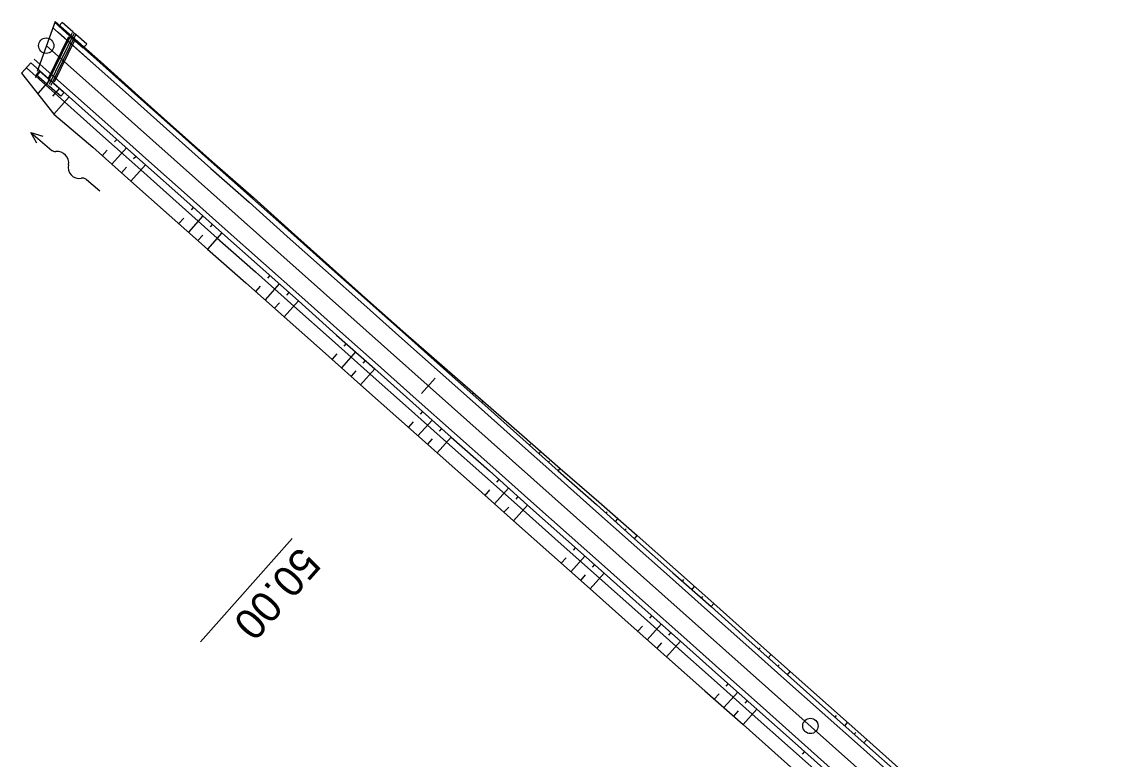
# Model space of a CAD drawing. Extents: x -481645 to -478728, y -1113199 to -1110710.
# Drawn here: x -480960.9 to -480855.1, y -1112648.7 to -1112576.6 of the extents above; entities that cross this region are included whole.
import ezdxf

# ---------------------------------------------------------------- set-up
doc = ezdxf.new("R2010")
doc.units = 0
for name, color, linetype in [('CP14_HATCH_SLOPE_R', 7, 'Continuous'), ('CP14_HECTOMETRY', 7, 'Continuous'), ('CP14_HLBODY', 7, 'Continuous'), ('CP14_ZPEVKRAJ', 7, 'Continuous'), ('Vrstva 31', 7, 'Continuous'), ('Vrstva 32', 7, 'Continuous'), ('Vrstva 33', 7, 'Continuous'), ('Vrstva 34', 7, 'Continuous'), ('Vrstva 35', 7, 'Continuous'), ('Vrstva 36', 7, 'Continuous'), ('Vrstva 37', 7, 'Continuous'), ('Vrstva 38', 7, 'Continuous'), ('Vrstva 39', 7, 'Continuous'), ('Vrstva 40', 7, 'Continuous')]:
    doc.layers.add(name, color=color, linetype=linetype)

# ---------------------------------------------------------------- blocks, each defined once
blk = doc.blocks.new('A$C70B')
at = {"layer": 'CP14_HLBODY'}
for p, q in [((0.87, 0), (-0.87, 0)), ((6.86, 0.43), (7.97, 0)), ((7.97, 0), (5.28, 0)), ((7.97, 0), (6.86, -0.48))]:
    blk.add_line(p, q, dxfattribs=at)
for centre, radius, start, end in [((0.87, 0.58), 0.582, 269.6924, 322.7901), ((2.17, -0.42), 1.05, 24.4039, 142.0836), ((4.08, 0.59), 1.11, 210.8873, 317.3707), ((5.32, -0.64), 0.636, 85.9766, 131.7248)]:
    blk.add_arc(centre, radius, start, end, dxfattribs=at)

msp = doc.modelspace()

# ---------------------------------------------------------------- linework, layer by layer
at = {"layer": 'CP14_HATCH_SLOPE_R'}
msp.add_line((-480958.52, -1112578.96), (-480855.08, -1112671.03), dxfattribs=at)
at = {"layer": 'CP14_ZPEVKRAJ'}
for p, q in [((-480957.29, -1112577.06), (-480956.96, -1112576.69)), ((-480957.29, -1112577.06), (-480956.24, -1112577.99)), ((-480955.91, -1112577.61), (-480956.96, -1112576.69)), ((-480955.99, -1112577.72), (-480956.43, -1112578.62)), ((-480955.61, -1112577.88), (-480955.91, -1112577.61)), ((-480958.42, -1112582.69), (-480956.21, -1112578.17)), ((-480956.35, -1112578.1), (-480958.33, -1112582.17)), ((-480955.82, -1112577.81), (-480958.24, -1112582.77)), ((-480955.64, -1112577.89), (-480958.06, -1112582.86)), ((-480957.7, -1112582.48), (-480955.72, -1112578.41)), ((-480955.85, -1112578.34), (-480956.21, -1112578.17)), ((-480955.64, -1112577.89), (-480956.07, -1112578.79)), ((-480955.94, -1112578.25), (-480954.89, -1112579.18)), ((-480954.56, -1112578.8), (-480955.61, -1112577.88)), ((-480954.89, -1112579.18), (-480954.56, -1112578.8)), ((-480959.18, -1112581.42), (-480959.51, -1112581.8)), ((-480958.45, -1112582.72), (-480959.51, -1112581.8)), ((-480959.18, -1112581.42), (-480958.12, -1112582.34)), ((-480958.15, -1112582.99), (-480958.45, -1112582.72)), ((-480958.2, -1112582.24), (-480958.42, -1112582.69)), ((-480957.1, -1112583.91), (-480958.15, -1112582.99)), ((-480957.84, -1112582.41), (-480958.06, -1112582.86)), ((-480957.82, -1112582.61), (-480956.77, -1112583.53)), ((-480956.77, -1112583.53), (-480957.1, -1112583.91))]:
    msp.add_line(p, q, dxfattribs=at)
at = {"layer": 'Vrstva 31'}
for p, q in [((-480957.63, -1112576.61), (-480959.4, -1112581.47)), ((-480957.63, -1112576.61), (-480953.21, -1112580.51)), ((-480953.21, -1112580.51), (-480949.5, -1112583.86)), ((-480960.92, -1112581.65), (-480957.78, -1112585.64)), ((-480949.5, -1112583.86), (-480945.77, -1112587.2)), ((-480957.78, -1112585.64), (-480953.97, -1112588.89)), ((-480945.77, -1112587.2), (-480942.03, -1112590.52)), ((-480953.97, -1112588.89), (-480950.23, -1112592.21)), ((-480942.03, -1112590.52), (-480938.27, -1112593.81)), ((-480950.23, -1112592.21), (-480946.49, -1112595.52)), ((-480938.27, -1112593.81), (-480934.54, -1112597.14)), ((-480946.49, -1112595.52), (-480942.74, -1112598.84)), ((-480934.54, -1112597.14), (-480930.82, -1112600.48)), ((-480942.74, -1112598.84), (-480939, -1112602.15)), ((-480930.82, -1112600.48), (-480927.09, -1112603.82)), ((-480939, -1112602.15), (-480935.25, -1112605.46)), ((-480927.09, -1112603.82), (-480923.35, -1112607.13)), ((-480935.25, -1112605.46), (-480931.51, -1112608.77)), ((-480923.35, -1112607.13), (-480919.58, -1112610.42)), ((-480931.51, -1112608.77), (-480927.78, -1112612.1)), ((-480919.58, -1112610.42), (-480915.81, -1112613.7)), ((-480927.78, -1112612.1), (-480924.04, -1112615.43)), ((-480915.81, -1112613.7), (-480912.04, -1112616.99)), ((-480924.04, -1112615.43), (-480920.31, -1112618.75)), ((-480912.04, -1112616.99), (-480908.28, -1112620.28)), ((-480920.31, -1112618.75), (-480916.57, -1112622.08)), ((-480908.28, -1112620.28), (-480904.51, -1112623.56)), ((-480916.57, -1112622.08), (-480912.84, -1112625.4)), ((-480904.51, -1112623.56), (-480900.74, -1112626.85)), ((-480912.84, -1112625.4), (-480909.1, -1112628.72)), ((-480900.74, -1112626.85), (-480897, -1112630.17)), ((-480909.1, -1112628.72), (-480905.36, -1112632.05)), ((-480897, -1112630.17), (-480893.26, -1112633.49)), ((-480905.36, -1112632.05), (-480901.63, -1112635.37)), ((-480893.26, -1112633.49), (-480889.53, -1112636.81)), ((-480901.63, -1112635.37), (-480897.89, -1112638.69)), ((-480889.53, -1112636.81), (-480885.79, -1112640.13)), ((-480897.89, -1112638.69), (-480894.14, -1112642)), ((-480885.79, -1112640.13), (-480882.05, -1112643.45)), ((-480894.14, -1112642), (-480890.4, -1112645.32)), ((-480882.05, -1112643.45), (-480878.31, -1112646.77)), ((-480890.4, -1112645.32), (-480886.66, -1112648.63)), ((-480878.31, -1112646.77), (-480874.57, -1112650.09)), ((-480886.66, -1112648.63), (-480882.92, -1112651.95))]:
    msp.add_line(p, q, dxfattribs=at)
at = {"layer": 'Vrstva 32'}
for p, q in [((-480960.46, -1112581.14), (-480956.72, -1112584.46)), ((-480956.72, -1112584.46), (-480952.99, -1112587.79)), ((-480952.99, -1112587.79), (-480949.26, -1112591.11)), ((-480949.26, -1112591.11), (-480945.52, -1112594.44)), ((-480945.52, -1112594.44), (-480941.79, -1112597.76)), ((-480941.79, -1112597.76), (-480938.05, -1112601.08)), ((-480938.05, -1112601.08), (-480934.32, -1112604.41)), ((-480934.32, -1112604.41), (-480930.58, -1112607.73)), ((-480930.58, -1112607.73), (-480926.85, -1112611.06)), ((-480926.85, -1112611.06), (-480923.11, -1112614.38)), ((-480923.11, -1112614.38), (-480919.38, -1112617.71)), ((-480919.38, -1112617.71), (-480915.64, -1112621.03)), ((-480915.64, -1112621.03), (-480911.91, -1112624.35)), ((-480911.91, -1112624.35), (-480908.17, -1112627.68)), ((-480908.17, -1112627.68), (-480904.44, -1112631)), ((-480904.44, -1112631), (-480900.7, -1112634.33)), ((-480900.7, -1112634.33), (-480896.97, -1112637.65)), ((-480896.97, -1112637.65), (-480893.23, -1112640.98)), ((-480893.23, -1112640.98), (-480889.5, -1112644.3)), ((-480889.5, -1112644.3), (-480885.76, -1112647.63)), ((-480885.76, -1112647.63), (-480882.03, -1112650.95))]:
    msp.add_line(p, q, dxfattribs=at)
at = {"layer": 'Vrstva 33'}
for p, q in [((-480957.67, -1112576.7), (-480953.29, -1112580.6)), ((-480960.02, -1112580.64), (-480956.28, -1112583.97)), ((-480953.29, -1112580.6), (-480949.55, -1112583.93)), ((-480956.28, -1112583.97), (-480952.55, -1112587.29)), ((-480949.55, -1112583.93), (-480945.82, -1112587.25)), ((-480945.82, -1112587.25), (-480942.09, -1112590.58)), ((-480952.55, -1112587.29), (-480948.81, -1112590.61)), ((-480948.81, -1112590.61), (-480945.08, -1112593.94)), ((-480942.09, -1112590.58), (-480938.35, -1112593.9)), ((-480945.08, -1112593.94), (-480941.34, -1112597.26)), ((-480938.35, -1112593.9), (-480934.61, -1112597.23)), ((-480941.34, -1112597.26), (-480937.61, -1112600.59)), ((-480934.61, -1112597.23), (-480930.88, -1112600.55)), ((-480937.61, -1112600.59), (-480933.87, -1112603.91)), ((-480930.88, -1112600.55), (-480927.15, -1112603.87)), ((-480933.87, -1112603.91), (-480930.14, -1112607.24)), ((-480927.15, -1112603.87), (-480923.41, -1112607.2)), ((-480930.14, -1112607.24), (-480926.4, -1112610.56)), ((-480923.41, -1112607.2), (-480919.68, -1112610.52)), ((-480919.68, -1112610.52), (-480915.94, -1112613.85)), ((-480926.4, -1112610.56), (-480922.67, -1112613.88)), ((-480922.67, -1112613.88), (-480918.93, -1112617.21)), ((-480915.94, -1112613.85), (-480912.21, -1112617.17)), ((-480918.93, -1112617.21), (-480915.2, -1112620.53)), ((-480912.21, -1112617.17), (-480908.47, -1112620.5)), ((-480915.2, -1112620.53), (-480911.46, -1112623.86)), ((-480908.47, -1112620.5), (-480904.74, -1112623.82)), ((-480911.46, -1112623.86), (-480907.73, -1112627.18)), ((-480904.74, -1112623.82), (-480901, -1112627.15)), ((-480907.73, -1112627.18), (-480903.99, -1112630.51)), ((-480901, -1112627.15), (-480897.27, -1112630.47)), ((-480903.99, -1112630.51), (-480900.26, -1112633.83)), ((-480897.27, -1112630.47), (-480893.53, -1112633.79)), ((-480893.53, -1112633.79), (-480889.8, -1112637.12)), ((-480900.26, -1112633.83), (-480896.53, -1112637.16)), ((-480896.53, -1112637.16), (-480892.79, -1112640.48)), ((-480889.8, -1112637.12), (-480886.06, -1112640.44)), ((-480892.79, -1112640.48), (-480889.05, -1112643.8)), ((-480886.06, -1112640.44), (-480882.33, -1112643.77)), ((-480889.05, -1112643.8), (-480885.32, -1112647.13)), ((-480882.33, -1112643.77), (-480878.59, -1112647.09)), ((-480885.32, -1112647.13), (-480881.59, -1112650.45)), ((-480878.59, -1112647.09), (-480874.86, -1112650.42))]:
    msp.add_line(p, q, dxfattribs=at)
at = {"layer": 'Vrstva 34'}
for p, q in [((-480957.36, -1112577.65), (-480953.62, -1112580.98)), ((-480959.68, -1112580.27), (-480955.95, -1112583.59)), ((-480953.62, -1112580.98), (-480949.89, -1112584.3)), ((-480955.95, -1112583.59), (-480952.21, -1112586.92)), ((-480949.89, -1112584.3), (-480946.15, -1112587.63)), ((-480952.21, -1112586.92), (-480948.48, -1112590.24)), ((-480946.15, -1112587.63), (-480942.42, -1112590.95)), ((-480948.48, -1112590.24), (-480944.74, -1112593.56)), ((-480942.42, -1112590.95), (-480938.68, -1112594.27)), ((-480944.74, -1112593.56), (-480941.01, -1112596.89)), ((-480938.68, -1112594.27), (-480934.95, -1112597.6)), ((-480941.01, -1112596.89), (-480937.28, -1112600.21)), ((-480934.95, -1112597.6), (-480931.21, -1112600.92)), ((-480937.28, -1112600.21), (-480933.54, -1112603.54)), ((-480931.21, -1112600.92), (-480927.48, -1112604.25)), ((-480933.54, -1112603.54), (-480929.8, -1112606.86)), ((-480927.48, -1112604.25), (-480923.74, -1112607.57)), ((-480929.8, -1112606.86), (-480926.07, -1112610.19)), ((-480923.74, -1112607.57), (-480920.01, -1112610.9)), ((-480926.07, -1112610.19), (-480922.34, -1112613.51)), ((-480920.01, -1112610.9), (-480916.27, -1112614.22)), ((-480922.34, -1112613.51), (-480918.6, -1112616.83)), ((-480916.27, -1112614.22), (-480912.54, -1112617.54)), ((-480918.6, -1112616.83), (-480914.87, -1112620.16)), ((-480912.54, -1112617.54), (-480908.8, -1112620.87)), ((-480914.87, -1112620.16), (-480911.13, -1112623.48)), ((-480908.8, -1112620.87), (-480905.07, -1112624.19)), ((-480911.13, -1112623.48), (-480907.4, -1112626.81)), ((-480905.07, -1112624.19), (-480901.34, -1112627.52)), ((-480907.4, -1112626.81), (-480903.66, -1112630.13)), ((-480901.34, -1112627.52), (-480897.6, -1112630.84)), ((-480903.66, -1112630.13), (-480899.93, -1112633.46)), ((-480897.6, -1112630.84), (-480893.86, -1112634.17)), ((-480899.93, -1112633.46), (-480896.19, -1112636.78)), ((-480893.86, -1112634.17), (-480890.13, -1112637.49)), ((-480896.19, -1112636.78), (-480892.46, -1112640.11)), ((-480890.13, -1112637.49), (-480886.4, -1112640.82)), ((-480892.46, -1112640.11), (-480888.72, -1112643.43)), ((-480886.4, -1112640.82), (-480882.66, -1112644.14)), ((-480888.72, -1112643.43), (-480884.99, -1112646.76)), ((-480882.66, -1112644.14), (-480878.93, -1112647.47)), ((-480884.99, -1112646.76), (-480881.25, -1112650.08)), ((-480878.93, -1112647.47), (-480875.19, -1112650.79))]:
    msp.add_line(p, q, dxfattribs=at)
at = {"layer": 'Vrstva 35'}
for p, q in [((-480957.9, -1112577.17), (-480953.62, -1112580.98)), ((-480959.68, -1112580.27), (-480955.95, -1112583.59)), ((-480953.62, -1112580.98), (-480949.89, -1112584.3)), ((-480955.95, -1112583.59), (-480952.21, -1112586.92)), ((-480949.89, -1112584.3), (-480946.15, -1112587.63)), ((-480952.21, -1112586.92), (-480948.48, -1112590.24)), ((-480946.15, -1112587.63), (-480942.42, -1112590.95)), ((-480948.48, -1112590.24), (-480944.74, -1112593.56)), ((-480942.42, -1112590.95), (-480938.68, -1112594.27)), ((-480944.74, -1112593.56), (-480941.01, -1112596.89)), ((-480938.68, -1112594.27), (-480934.95, -1112597.6)), ((-480941.01, -1112596.89), (-480937.28, -1112600.21)), ((-480934.95, -1112597.6), (-480931.21, -1112600.92)), ((-480937.28, -1112600.21), (-480933.54, -1112603.54)), ((-480931.21, -1112600.92), (-480927.48, -1112604.25)), ((-480933.54, -1112603.54), (-480929.8, -1112606.86)), ((-480927.48, -1112604.25), (-480923.74, -1112607.57)), ((-480929.8, -1112606.86), (-480926.07, -1112610.19)), ((-480923.74, -1112607.57), (-480920.01, -1112610.9)), ((-480926.07, -1112610.19), (-480922.34, -1112613.51)), ((-480920.01, -1112610.9), (-480916.27, -1112614.22)), ((-480922.34, -1112613.51), (-480918.6, -1112616.83)), ((-480916.27, -1112614.22), (-480912.54, -1112617.54)), ((-480918.6, -1112616.83), (-480914.87, -1112620.16)), ((-480912.54, -1112617.54), (-480908.8, -1112620.87)), ((-480914.87, -1112620.16), (-480911.13, -1112623.48)), ((-480908.8, -1112620.87), (-480905.07, -1112624.19)), ((-480911.13, -1112623.48), (-480907.4, -1112626.81)), ((-480905.07, -1112624.19), (-480901.34, -1112627.52)), ((-480907.4, -1112626.81), (-480903.66, -1112630.13)), ((-480901.34, -1112627.52), (-480897.6, -1112630.84)), ((-480903.66, -1112630.13), (-480899.93, -1112633.46)), ((-480897.6, -1112630.84), (-480893.86, -1112634.17)), ((-480899.93, -1112633.46), (-480896.19, -1112636.78)), ((-480893.86, -1112634.17), (-480890.13, -1112637.49)), ((-480896.19, -1112636.78), (-480892.46, -1112640.11)), ((-480890.13, -1112637.49), (-480886.4, -1112640.82)), ((-480892.46, -1112640.11), (-480888.72, -1112643.43)), ((-480886.4, -1112640.82), (-480882.66, -1112644.14)), ((-480888.72, -1112643.43), (-480884.99, -1112646.76)), ((-480882.66, -1112644.14), (-480878.93, -1112647.47)), ((-480884.99, -1112646.76), (-480881.25, -1112650.08)), ((-480878.93, -1112647.47), (-480875.19, -1112650.79))]:
    msp.add_line(p, q, dxfattribs=at)
at = {"layer": 'Vrstva 36'}
for p, q in [((-480921.84, -1112612.95), (-480920.51, -1112611.46)), ((-480934.47, -1112627.14), (-480943.45, -1112637.23))]:
    msp.add_line(p, q, dxfattribs=at)
at = {"layer": 'Vrstva 37'}
msp.add_circle((-480958.52, -1112578.96), 0.75, dxfattribs=at)
at = {"layer": 'Vrstva 38'}
for centre in [(-480958.52, -1112578.96), (-480883.82, -1112645.45)]:
    msp.add_circle(centre, 0.75, dxfattribs=at)
at = {"layer": 'Vrstva 39'}
for p, q in [((-480957.02, -1112577.28), (-480956.96, -1112577.2)), ((-480956.09, -1112578.11), (-480956.05, -1112578.07)), ((-480955.16, -1112578.94), (-480955.08, -1112578.86)), ((-480954.22, -1112579.77), (-480954.18, -1112579.73)), ((-480953.29, -1112580.6), (-480953.21, -1112580.51)), ((-480948.62, -1112584.76), (-480948.59, -1112584.73)), ((-480948.57, -1112584.7), (-480948.57, -1112584.7)), ((-480947.69, -1112585.59), (-480947.63, -1112585.53)), ((-480946.75, -1112586.42), (-480946.73, -1112586.39)), ((-480946.7, -1112586.36), (-480946.7, -1112586.36)), ((-480945.82, -1112587.25), (-480945.77, -1112587.2)), ((-480941.15, -1112591.41), (-480941.12, -1112591.37)), ((-480941.09, -1112591.34), (-480941.09, -1112591.34)), ((-480940.22, -1112592.24), (-480940.15, -1112592.17)), ((-480939.28, -1112593.07), (-480939.25, -1112593.03)), ((-480939.21, -1112592.99), (-480939.21, -1112592.99)), ((-480938.35, -1112593.9), (-480938.27, -1112593.81)), ((-480933.68, -1112598.06), (-480933.65, -1112598.02)), ((-480933.61, -1112597.98), (-480933.61, -1112597.98)), ((-480932.75, -1112598.89), (-480932.68, -1112598.81)), ((-480931.81, -1112599.72), (-480931.78, -1112599.68)), ((-480931.75, -1112599.65), (-480931.75, -1112599.65)), ((-480930.88, -1112600.55), (-480930.82, -1112600.48)), ((-480926.21, -1112604.71), (-480926.19, -1112604.68)), ((-480926.16, -1112604.65), (-480926.16, -1112604.65)), ((-480925.28, -1112605.54), (-480925.22, -1112605.48)), ((-480924.29, -1112606.3), (-480924.29, -1112606.3)), ((-480924.35, -1112606.37), (-480924.32, -1112606.34)), ((-480923.41, -1112607.2), (-480923.35, -1112607.13)), ((-480918.74, -1112611.35), (-480918.69, -1112611.3)), ((-480918.64, -1112611.24), (-480918.64, -1112611.24)), ((-480917.81, -1112612.19), (-480917.7, -1112612.06)), ((-480916.88, -1112613.02), (-480916.82, -1112612.95)), ((-480916.76, -1112612.88), (-480916.76, -1112612.88)), ((-480915.94, -1112613.85), (-480915.81, -1112613.7)), ((-480911.27, -1112618), (-480911.19, -1112617.91)), ((-480911.1, -1112617.81), (-480911.1, -1112617.81)), ((-480910.34, -1112618.83), (-480910.16, -1112618.63)), ((-480909.41, -1112619.67), (-480909.31, -1112619.56)), ((-480909.22, -1112619.46), (-480909.22, -1112619.46)), ((-480908.47, -1112620.5), (-480908.28, -1112620.28)), ((-480903.8, -1112624.65), (-480903.69, -1112624.52)), ((-480903.57, -1112624.39), (-480903.57, -1112624.39)), ((-480902.87, -1112625.48), (-480902.63, -1112625.21)), ((-480901.94, -1112626.31), (-480901.81, -1112626.17)), ((-480901.68, -1112626.03), (-480901.68, -1112626.03)), ((-480901, -1112627.15), (-480900.74, -1112626.85)), ((-480896.33, -1112631.3), (-480896.2, -1112631.15)), ((-480896.06, -1112631), (-480896.06, -1112631)), ((-480895.4, -1112632.13), (-480895.13, -1112631.83)), ((-480894.2, -1112632.66), (-480894.2, -1112632.66)), ((-480894.47, -1112632.96), (-480894.33, -1112632.81)), ((-480893.53, -1112633.79), (-480893.26, -1112633.49)), ((-480888.86, -1112637.95), (-480888.73, -1112637.8)), ((-480888.59, -1112637.64), (-480888.59, -1112637.64)), ((-480887.93, -1112638.78), (-480887.66, -1112638.47)), ((-480887, -1112639.61), (-480886.86, -1112639.46)), ((-480886.72, -1112639.3), (-480886.72, -1112639.3)), ((-480886.06, -1112640.44), (-480885.79, -1112640.13)), ((-480881.11, -1112644.28), (-480881.11, -1112644.28)), ((-480881.4, -1112644.6), (-480881.26, -1112644.44)), ((-480880.46, -1112645.43), (-480880.18, -1112645.11)), ((-480879.53, -1112646.26), (-480879.39, -1112646.1)), ((-480879.24, -1112645.94), (-480879.24, -1112645.94)), ((-480878.59, -1112647.09), (-480878.31, -1112646.77))]:
    msp.add_line(p, q, dxfattribs=at)
at = {"layer": 'Vrstva 40'}
for p, q in [((-480960.02, -1112580.64), (-480960.92, -1112581.65)), ((-480959.08, -1112581.47), (-480959.61, -1112582.06)), ((-480958.15, -1112582.3), (-480959.35, -1112583.65)), ((-480957.22, -1112583.13), (-480957.89, -1112583.89)), ((-480956.28, -1112583.97), (-480957.78, -1112585.64)), ((-480951.61, -1112588.12), (-480951.83, -1112588.37)), ((-480952.55, -1112589.17), (-480953.04, -1112589.72)), ((-480950.68, -1112588.95), (-480952.1, -1112590.55)), ((-480949.74, -1112589.78), (-480949.97, -1112590.03)), ((-480950.68, -1112590.83), (-480951.17, -1112591.38)), ((-480948.81, -1112590.61), (-480950.23, -1112592.21)), ((-480943.21, -1112595.6), (-480944.61, -1112597.18)), ((-480944.14, -1112594.77), (-480944.36, -1112595.02)), ((-480945.07, -1112595.81), (-480945.55, -1112596.35)), ((-480942.28, -1112596.43), (-480942.5, -1112596.68)), ((-480943.2, -1112597.47), (-480943.68, -1112598.01)), ((-480941.34, -1112597.26), (-480942.74, -1112598.84)), ((-480936.67, -1112601.42), (-480936.9, -1112601.67)), ((-480937.59, -1112602.45), (-480938.06, -1112602.98)), ((-480935.74, -1112602.25), (-480937.12, -1112603.8)), ((-480934.81, -1112603.08), (-480935.03, -1112603.33)), ((-480935.72, -1112604.1), (-480936.19, -1112604.63)), ((-480933.87, -1112603.91), (-480935.25, -1112605.46)), ((-480929.2, -1112608.07), (-480929.43, -1112608.32)), ((-480930.11, -1112609.08), (-480930.57, -1112609.6)), ((-480928.27, -1112608.9), (-480929.64, -1112610.44)), ((-480927.34, -1112609.73), (-480927.56, -1112609.98)), ((-480928.24, -1112610.75), (-480928.71, -1112611.27)), ((-480926.4, -1112610.56), (-480927.78, -1112612.1)), ((-480921.73, -1112614.72), (-480921.96, -1112614.96)), ((-480922.64, -1112615.74), (-480923.11, -1112616.26)), ((-480920.8, -1112615.55), (-480922.18, -1112617.09)), ((-480919.87, -1112616.38), (-480920.09, -1112616.63)), ((-480920.78, -1112617.4), (-480921.24, -1112617.92)), ((-480918.93, -1112617.21), (-480920.31, -1112618.75)), ((-480914.27, -1112621.36), (-480914.49, -1112621.61)), ((-480915.17, -1112622.38), (-480915.64, -1112622.91)), ((-480913.33, -1112622.2), (-480914.7, -1112623.74)), ((-480912.4, -1112623.03), (-480912.62, -1112623.27)), ((-480913.31, -1112624.05), (-480913.77, -1112624.57)), ((-480911.46, -1112623.86), (-480912.84, -1112625.4)), ((-480906.79, -1112628.01), (-480907.02, -1112628.26)), ((-480907.7, -1112629.03), (-480908.17, -1112629.55)), ((-480905.86, -1112628.84), (-480907.23, -1112630.38)), ((-480903.99, -1112630.51), (-480905.36, -1112632.05)), ((-480904.93, -1112629.68), (-480905.15, -1112629.92)), ((-480905.84, -1112630.69), (-480906.3, -1112631.22)), ((-480899.33, -1112634.66), (-480899.55, -1112634.91)), ((-480900.23, -1112635.68), (-480900.7, -1112636.2)), ((-480898.39, -1112635.49), (-480899.76, -1112637.03)), ((-480897.46, -1112636.32), (-480897.68, -1112636.57)), ((-480898.36, -1112637.34), (-480898.83, -1112637.86)), ((-480896.53, -1112637.16), (-480897.89, -1112638.69)), ((-480890.92, -1112642.14), (-480892.27, -1112643.66)), ((-480891.86, -1112641.31), (-480892.08, -1112641.56)), ((-480892.75, -1112642.32), (-480893.21, -1112642.83)), ((-480889.99, -1112642.97), (-480890.21, -1112643.22)), ((-480890.89, -1112643.98), (-480891.34, -1112644.49)), ((-480889.05, -1112643.8), (-480890.4, -1112645.32)), ((-480884.39, -1112647.96), (-480884.61, -1112648.21))]:
    msp.add_line(p, q, dxfattribs=at)

# ---------------------------------------------------------------- block references
at = {"layer": 'CP14_HECTOMETRY', "rotation": 139.82273357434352}
msp.add_blockref('A$C70B', (-480953.93, -1112592.6), dxfattribs=at)

# ---------------------------------------------------------------- texts
at = {"layer": 'Vrstva 36'}
msp.add_text('50.00', height=3, rotation=228.3273, dxfattribs=at).set_placement((-480933.72, -1112627.81))

doc.saveas('drawing.dxf')
